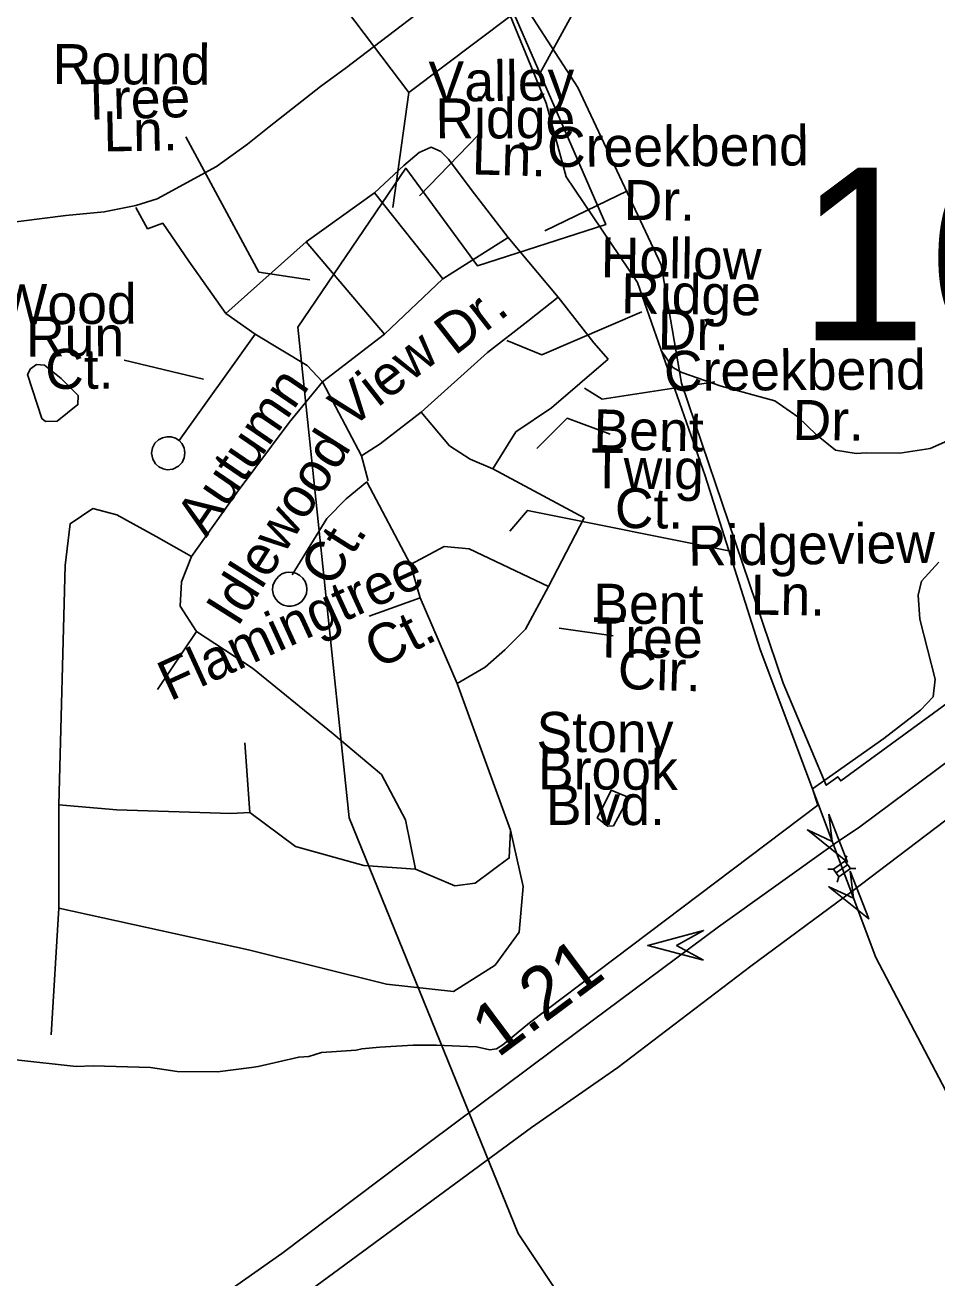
# Model space of a CAD drawing. Extents: x 1547597 to 1699558, y 810033 to 920809.
# Drawn here: x 1594126 to 1596291, y 837899 to 840874 of the extents above; entities that cross this region are included whole.
import ezdxf

# ---------------------------------------------------------------- set-up
doc = ezdxf.new("R2010")
doc.units = 0
for name, color, linetype in [('Exist Boundary Political City Limit New', 7, 'Continuous'), ('Exist Hydrographic Creek Single Shore', 7, 'Continuous'), ('Exist Hydrographic Misc Water Feature', 7, 'Continuous'), ('Exist Road Non-System Type 51', 7, 'Continuous'), ('Exist Road Non-System Type 51 Label', 7, 'Continuous'), ('Exist Road Primary Interstate Divided Center Attributed', 7, 'Continuous'), ('Exist Road Primary Interstate Mileage Hundredths English Label', 7, 'Continuous'), ('Exist Road Primary Interstate Structure Cantilever Sign Attributed CELL', 7, 'Continuous'), ('Exist Road Primary Interstate Structure Standard Bridge CELL', 7, 'Continuous'), ('Exist Road Secondary Structure Standard Bridge Attributed CELL', 7, 'Continuous'), ('Exist Road Secondary Structure Standard Bridge CELL', 7, 'Continuous'), ('Exist Road Secondary Structure Standard Bridge Number Label', 7, 'Continuous'), ('Exist Road Secondary Type 51 Attributed', 7, 'Continuous'), ('Map Preparation Boundary City Limit Buffer Line', 7, 'Continuous')]:
    doc.layers.add(name, color=color, linetype=linetype)

msp = doc.modelspace()

# ---------------------------------------------------------------- linework, layer by layer
at = {"layer": 'Exist Boundary Political City Limit New'}
for points in [[(1595636, 840304.7), (1595438.5, 840725.9), (1595269.9, 840987.5), (1595518, 841207.8), (1595643.9, 841289.7), (1595684.9, 841296.5), (1595438.6, 841650.8), (1595119, 841688.5), (1594850.4, 841735.5), (1594722.8, 842017.8), (1594709.4, 842340.3), (1594803.4, 842629.3), (1594924.3, 842978.8), (1595950.9, 843050.9), (1596367.2, 842594), (1596608.9, 842748.5), (1596834.3, 842495.8), (1597992.7, 843657.6)], [(1596684.8, 836157), (1596268.5, 836512.2), (1596039.7, 836834.7), (1595686.6, 837419.7), (1595297, 838004.6), (1594895.2, 838991.8), (1594774, 840156.7), (1595029.7, 840534.5), (1595200.1, 840303), (1595504.5, 840400.5), (1595247.2, 840993.5), (1595620.3, 841272.8), (1595586.1, 841345.9), (1595522.4, 841578.9)], [(1598233.2, 840674), (1597430.1, 840073.8), (1596459.1, 839356.8), (1596453, 839364.9), (1596062.6, 839079.5), (1596055.5, 839089.6), (1596028, 839069.3), (1595925.6, 839311.6), (1595684.8, 840024.2), (1595636, 840304.7)]]:
    msp.add_lwpolyline(points, dxfattribs=at)
at = {"layer": 'Exist Hydrographic Creek Single Shore'}
for points in [[(1595871.6, 839391.6), (1595741, 839803.9), (1595579.9, 840263.5), (1595410.6, 840513.8), (1595363.6, 840688.7), (1595223.1, 841031.2), (1595158.9, 841116.9), (1595003.6, 841195), (1594689.6, 841408.1)], [(1596920.6, 836176.3), (1596899.6, 836416.3), (1596863.6, 836853.5), (1596841.5, 837060.8), (1596739.7, 837571.8), (1596462.6, 838056.7), (1596145.6, 838660.5), (1595871.6, 839391.6)]]:
    msp.add_lwpolyline(points, dxfattribs=at)
at = {"layer": 'Exist Hydrographic Misc Water Feature'}
msp.add_line((1595995.7, 839060.5), (1596008.2, 839022), dxfattribs=at)
for points in [[(1595423.1, 840896.2), (1595348.2, 840759.1)], [(1596122.9, 839858.9), (1596099.4, 839856.9), (1596050.2, 839864.6), (1596005.1, 839901.1), (1595960.8, 839943.8), (1595906.1, 839982.3), (1595779, 840017.3), (1595685.5, 840049.4), (1595664, 840060.9), (1595637.6, 840099)], [(1594211.7, 840035.3), (1594172.2, 840067.1), (1594153.5, 840068), (1594138.7, 840057.9), (1594132.2, 840044.6), (1594166.2, 839940), (1594174.7, 839933.2), (1594202.7, 839933.6), (1594251.8, 839973.2), (1594252.1, 839995), (1594211.7, 840035.3)], [(1596322.9, 839889.9), (1596274.6, 839868.6), (1596202.5, 839857.6), (1596122.9, 839858.9)], [(1596295.7, 839598.7), (1596253.9, 839553.5), (1596246.5, 839521), (1596250.6, 839463.9), (1596286.3, 839321.5), (1596281.9, 839278.9), (1596252.2, 839247.3), (1596164.9, 839180.3), (1595995.7, 839060.5)], [(1595503, 839028.5), (1595484.3, 838991.5), (1595508.5, 838972), (1595522.8, 838972.9), (1595559.5, 839039.9), (1595517.4, 839057.4), (1595503, 839028.5)], [(1595157.9, 838449.9), (1595197.7, 838447.7), (1595229.6, 838441.1), (1595245.7, 838443.3), (1595260.5, 838452.7), (1595323.7, 838505.3), (1596008.2, 839022)], [(1594104, 838417.2), (1594247.8, 838401.2), (1594287.7, 838402.6), (1594423.6, 838398.7), (1594487.5, 838389.8), (1594583.3, 838388.5), (1594663.5, 838399.4), (1594679.5, 838401.1), (1594775.8, 838423.8), (1594799.8, 838425.5), (1594829.9, 838435), (1594911.9, 838439.9), (1594926, 838443.7), (1594968, 838447.1), (1595047.7, 838452.1), (1595102.7, 838451.7), (1595157.9, 838449.9)]]:
    msp.add_lwpolyline(points, dxfattribs=at)
at = {"layer": 'Exist Road Non-System Type 51'}
for points in [[(1594507.7, 840608.8), (1594681.3, 840288), (1594802, 840269.1)], [(1595201.8, 840612.6), (1595062.2, 840469.1)], [(1594955.9, 840476.1), (1595025.5, 840540.6), (1595061.6, 840571.5), (1595089.9, 840584.4), (1595113.1, 840574.1), (1595131.2, 840556), (1595185.3, 840483.8), (1595273, 840370.3)], [(1594793.5, 840360), (1594955.9, 840476.1)], [(1594955.9, 840476.1), (1595118.3, 840272.2)], [(1595556.3, 840480.5), (1595360.2, 840386.1)], [(1594389, 840441.3), (1594417.1, 840390.9), (1594453.2, 840403.8), (1594515, 840313.5), (1594602.7, 840189.7)], [(1595273, 840370.3), (1595118.3, 840272.2)], [(1595273, 840370.3), (1595391.6, 840228.4)], [(1594602.7, 840189.7), (1594793.5, 840360)], [(1594793.5, 840360), (1594979.1, 840140.7)], [(1595118.3, 840272.2), (1594979.1, 840140.7)], [(1595066.7, 839954.9), (1595224, 840096.8), (1595319.4, 840171.6), (1595391.6, 840228.4)], [(1595391.6, 840228.4), (1595476.6, 840120), (1595510.1, 840081.3)], [(1595590.3, 840193.6), (1595352.7, 840091.7), (1595269.7, 840125.7)], [(1594602.7, 840189.7), (1594672.3, 840140.7)], [(1594672.3, 840140.7), (1594491.8, 839887.8)], [(1594672.3, 840140.7), (1594796, 840065.8), (1594832.1, 840027.1)], [(1594979.1, 840140.7), (1594832.1, 840027.1)], [(1594361.4, 840079), (1594550, 840033.7)], [(1595510.1, 840081.3), (1595376.1, 839965.2), (1595291, 839908.4), (1595236.9, 839820.7)], [(1594832.1, 840027.1), (1594752.8, 839930.7), (1594629.6, 839765.4), (1594521.5, 839612.1)], [(1594832.1, 840027.1), (1594924.9, 839851.7)], [(1595763.8, 840027.6), (1595496, 839986), (1595454.5, 840012.5)], [(1594924.9, 839851.7), (1594968.8, 839880.1), (1595066.7, 839954.9)], [(1595066.7, 839954.9), (1595133.8, 839874.9), (1595182.7, 839843.9), (1595236.9, 839820.7)], [(1595514.8, 839903), (1595413, 839940.8), (1595341.3, 839869)], [(1594504.8, 839863.9), (1594503.7, 839870.6), (1594498.3, 839880.5), (1594491.8, 839887.8), (1594483, 839893.8), (1594473, 839896.8), (1594462.8, 839897), (1594452.2, 839894.6), (1594442.8, 839889.6), (1594434.3, 839881.6), (1594428.9, 839870.9), (1594426.4, 839857.5), (1594429.5, 839843.4), (1594435.9, 839832.5), (1594444.1, 839825.1), (1594454.1, 839820.5), (1594463.8, 839818.3), (1594476.8, 839819.7), (1594490.2, 839826.6), (1594498.8, 839835.6), (1594504.2, 839846.5), (1594505.8, 839858.3), (1594504.8, 839863.9)], [(1594924.9, 839851.7), (1594940.4, 839792.3)], [(1595236.9, 839820.7), (1595453.4, 839704.6)], [(1594937.8, 839789.8), (1594888.8, 839749.4), (1594842.4, 839703), (1594759.9, 839568.8)], [(1594937.8, 839789.8), (1595041, 839593.7)], [(1594521.5, 839612.1), (1594437.4, 839660.2), (1594344.3, 839711.3), (1594287.2, 839726.3), (1594233.2, 839690.3), (1594221.1, 839591.1), (1594206.1, 839022.9)], [(1595809.1, 839623.7), (1595318.7, 839721.8), (1595277.2, 839672.8)], [(1595453.4, 839704.6), (1595368.4, 839540.9)], [(1595041, 839593.7), (1595120.9, 839635.9), (1595180.2, 839630.7), (1595368.4, 839540.9)], [(1594533.5, 839434.7), (1594494.5, 839494.9), (1594497.5, 839552), (1594521.5, 839612.1)], [(1594752.7, 839575.2), (1594762.3, 839574.6), (1594770.7, 839572), (1594778.4, 839567.7), (1594785.8, 839560.7), (1594790.9, 839553), (1594794.3, 839543.7), (1594795.1, 839534.7), (1594793.9, 839524.1), (1594789.1, 839513.2), (1594782.1, 839504.8), (1594773.8, 839498.9), (1594766.1, 839495.9), (1594757.9, 839494.3), (1594749.9, 839494.2), (1594739.7, 839496.6), (1594733.4, 839499.8), (1594726.7, 839504.7), (1594721.2, 839511.4), (1594716, 839520.3), (1594713.6, 839532.2), (1594714.6, 839543.6), (1594719.5, 839555.7), (1594727.5, 839564.9), (1594735.8, 839571.1), (1594745.5, 839574.6), (1594752.7, 839575.2)], [(1595041, 839593.7), (1595064.2, 839514.6)], [(1595368.4, 839540.9), (1595314.2, 839439.8), (1595265.2, 839390.8), (1595218.8, 839349.5), (1595151.8, 839310.8)], [(1595064.2, 839514.6), (1594943, 839470.8)], [(1595064.2, 839514.6), (1595151.8, 839310.8)], [(1594533.5, 839434.7), (1594440.4, 839296.5)], [(1595053.1, 838869.6), (1595029.1, 838986.8), (1594972, 839095), (1594857.9, 839191.2), (1594665.7, 839347.6), (1594533.5, 839434.7)], [(1595522.4, 839423.7), (1595394.1, 839442.6)], [(1595278.4, 838962.8), (1595151.8, 839310.8)], [(1594659.7, 839004.9), (1594647.6, 839170.2)], [(1594206.1, 839022.9), (1594344.3, 839010.9), (1594614.6, 839001.9), (1594659.7, 839004.9)], [(1594206.2, 838777.5), (1594206.1, 839022.9)], [(1594659.7, 839004.9), (1594767.8, 838923.7), (1594930, 838878.6), (1595053.1, 838869.6)], [(1595278.4, 838962.8), (1595308.4, 838828.6), (1595299.4, 838720.4), (1595242.4, 838642.2), (1595143.2, 838579.1), (1594984.1, 838597.1), (1594656.7, 838678.3), (1594206.2, 838777.5)], [(1595053.1, 838869.6), (1595146.2, 838830.5), (1595194.3, 838836.5), (1595275.4, 838896.6), (1595278.4, 838962.8)], [(1594206.2, 838777.5), (1594188.1, 838476.9)]]:
    msp.add_lwpolyline(points, dxfattribs=at)
at = {"layer": 'Exist Road Primary Interstate Divided Center Attributed'}
for points in [[(1598308.7, 840589.9), (1598143.6, 840466.9), (1598074.4, 840412.6), (1597888.3, 840280.4), (1597549.5, 840032.2), (1597262.3, 839818.3), (1596982.4, 839616.4), (1596687, 839400), (1596364.7, 839161.9), (1596107.6, 838970.6), (1596050.3, 838931.7)], [(1596089.1, 838817), (1596308.6, 838983.8), (1596486.9, 839105.7), (1596867.4, 839393.8), (1597166, 839607.2), (1597579.3, 839916.9), (1597882.3, 840136.8), (1598124, 840313.5), (1598276.2, 840429.6), (1598362, 840483.9)], [(1596050.3, 838931.7), (1595772.2, 838733.3), (1595438.4, 838484.3), (1595085.3, 838220.8), (1594736, 837957.2), (1594479.2, 837777.2), (1594179.9, 837553.4), (1593789.1, 837267.5), (1593438.8, 837006.5), (1593179.8, 836801.3)], [(1593334.4, 836782.2), (1593718.9, 837071.7), (1594189.7, 837419.1), (1594858.6, 837910.5), (1595328.2, 838256.2), (1595533.3, 838398.8), (1595848.8, 838639.3), (1596089.1, 838817)]]:
    msp.add_lwpolyline(points, dxfattribs=at)
at = {"layer": 'Exist Road Primary Interstate Structure Cantilever Sign Attributed CELL'}
msp.add_lwpolyline([(1595736.8, 838653.5), (1595604.3, 838689), (1595736.8, 838724.5), (1595672.9, 838689)], close=True, dxfattribs=at)
at = {"layer": 'Exist Road Primary Interstate Structure Standard Bridge CELL'}
for p, q in [((1596072.5, 838889.3), (1596076.7, 838901.8)), ((1596032.2, 838869.9), (1596045.4, 838869.9)), ((1596051.9, 838860.9), (1596078.9, 838880.3)), ((1596054.1, 838839.5), (1596058.3, 838852)), ((1596085.2, 838871.5), (1596098.4, 838871.5))]:
    msp.add_line(p, q, dxfattribs=at)
msp.add_lwpolyline([(1596058.3, 838852), (1596085.3, 838871.3), (1596072.4, 838889.3), (1596045.4, 838869.9)], close=True, dxfattribs=at)
at = {"layer": 'Exist Road Secondary Structure Standard Bridge Attributed CELL'}
for points in [[(1596034.3, 839000.4), (1596078.4, 838886.7), (1595983.4, 838963.1), (1596042.4, 838935.9)], [(1596084.8, 838865.6), (1596128.9, 838751.9), (1596033.9, 838828.3), (1596092.9, 838801.1)]]:
    msp.add_lwpolyline(points, close=True, dxfattribs=at)
at = {"layer": 'Exist Road Secondary Structure Standard Bridge CELL'}
msp.add_line((1594999.1, 840441.3), (1595037.4, 840714.6), dxfattribs=at)
msp.add_lwpolyline([(1594867.3, 840940), (1595349.9, 841304), (1595519.9, 841078.6), (1595037.4, 840714.6)], close=True, dxfattribs=at)
at = {"layer": 'Exist Road Secondary Type 51 Attributed'}
msp.add_lwpolyline([(1594066.2, 840402.4), (1594223.1, 840422.3), (1594313.8, 840431.1), (1594388.8, 840445.6), (1594440.1, 840461.6), (1594580.6, 840538.6), (1594654.4, 840591.8), (1594706, 840632.7), (1594827.4, 840728.8), (1594889.4, 840774), (1595052.5, 840897.7), (1595223.1, 841031.2)], dxfattribs=at)
at = {"layer": 'Map Preparation Boundary City Limit Buffer Line'}
for points in [[(1595636, 840304.7), (1595438.5, 840725.9), (1595269.9, 840987.5), (1595518, 841207.8), (1595643.9, 841289.7), (1595684.9, 841296.5), (1595438.6, 841650.8), (1595119, 841688.5), (1594850.4, 841735.5), (1594722.8, 842017.8), (1594709.4, 842340.3), (1594803.4, 842629.3), (1594924.3, 842978.8), (1595950.9, 843050.9), (1596367.2, 842594), (1596608.9, 842748.5), (1596834.3, 842495.8), (1597992.7, 843657.6)], [(1596684.8, 836157), (1596268.5, 836512.2), (1596039.7, 836834.7), (1595686.6, 837419.7), (1595297, 838004.6), (1594895.2, 838991.8), (1594774, 840156.7), (1595029.7, 840534.5), (1595200.1, 840303), (1595504.5, 840400.5), (1595247.2, 840993.5), (1595620.3, 841272.8), (1595586.1, 841345.9), (1595522.4, 841578.9)], [(1598233.2, 840674), (1597430.1, 840073.8), (1596459.1, 839356.8), (1596453, 839364.9), (1596062.6, 839079.5), (1596055.5, 839089.6), (1596028, 839069.3), (1595925.6, 839311.6), (1595684.8, 840024.2), (1595636, 840304.7)]]:
    msp.add_lwpolyline(points, dxfattribs=at)

# ---------------------------------------------------------------- texts
at = {"layer": 'Exist Road Non-System Type 51 Label'}
for s, rotation, p in [('Round', 359.8147, (1594191.6, 840734.3)), ('Valley', 0.5508, (1595084.6, 840692.6)), ('Tree', 1.5489, (1594258.3, 840649.1)), ('Ridge', 0.0408, (1595100.4, 840605.1)), ('Ln.', 1.0362, (1594312.7, 840574.1)), ('Creekbend', 0.3489, (1595365.6, 840537.3)), ('Ln.', 358.3761, (1595185.8, 840520)), ('Dr.', 359.1805, (1595546.7, 840411.9)), ('Hollow', 359.1312, (1595492.3, 840275.5)), ('Ridge', 359.1312, (1595540.6, 840189.9)), ('Wood', 0.2182, (1594059.4, 840163.8)), ('Dr.', 37.9572, (1595146.3, 840087.7)), ('Dr.', 359.1312, (1595627.6, 840104.1)), ('Run', 0.2182, (1594128.6, 840087.1)), ('View', 37.9572, (1594896.6, 839913.1)), ('Ct.', 0.2182, (1594174, 840010.3)), ('Creekbend', 0.3489, (1595643.2, 840005.6)), ('Autumn', 55.6702, (1594556.6, 839655.7)), ('Dr.', 359.1805, (1595947.7, 839889.6)), ('Bent', 358.7938, (1595474.7, 839867.2)), ('Idlewood', 57.7093, (1594630.7, 839442.6)), ('Twig', 359.3642, (1595469, 839774.5)), ('Ct.', 359.3905, (1595525.9, 839680.3)), ('Ridgeview', 0.7213, (1595700.6, 839590.3)), ('Ct.', 57.7093, (1594854.1, 839535.4)), ('Flamingtree', 24.5805, (1594470.3, 839268)), ('Ln.', 359.0579, (1595848.2, 839474.7)), ('Bent', 359.8074, (1595475, 839452.9)), ('Ct.', 26.6857, (1594963.8, 839343.8)), ('Tree', 359.7112, (1595473.4, 839372.8)), ('Cir.', 358.2043, (1595532.2, 839298.3)), ('Stony', 359.7052, (1595340.1, 839148.6)), ('Brook', 359.691, (1595343.7, 839059.9)), ('Blvd.', 359.9067, (1595362.6, 838975.1))]:
    msp.add_text(s, height=95, rotation=rotation, dxfattribs=at).set_placement(p)
at = {"layer": 'Exist Road Primary Interstate Mileage Hundredths English Label'}
msp.add_text('1.21', height=125, rotation=36.7189, dxfattribs=at).set_placement((1595247.7, 838420))
at = {"layer": 'Exist Road Secondary Structure Standard Bridge Number Label'}
msp.add_text('162', height=410.1, dxfattribs=at).set_placement((1595961.3, 840125.8))

doc.saveas('drawing.dxf')
